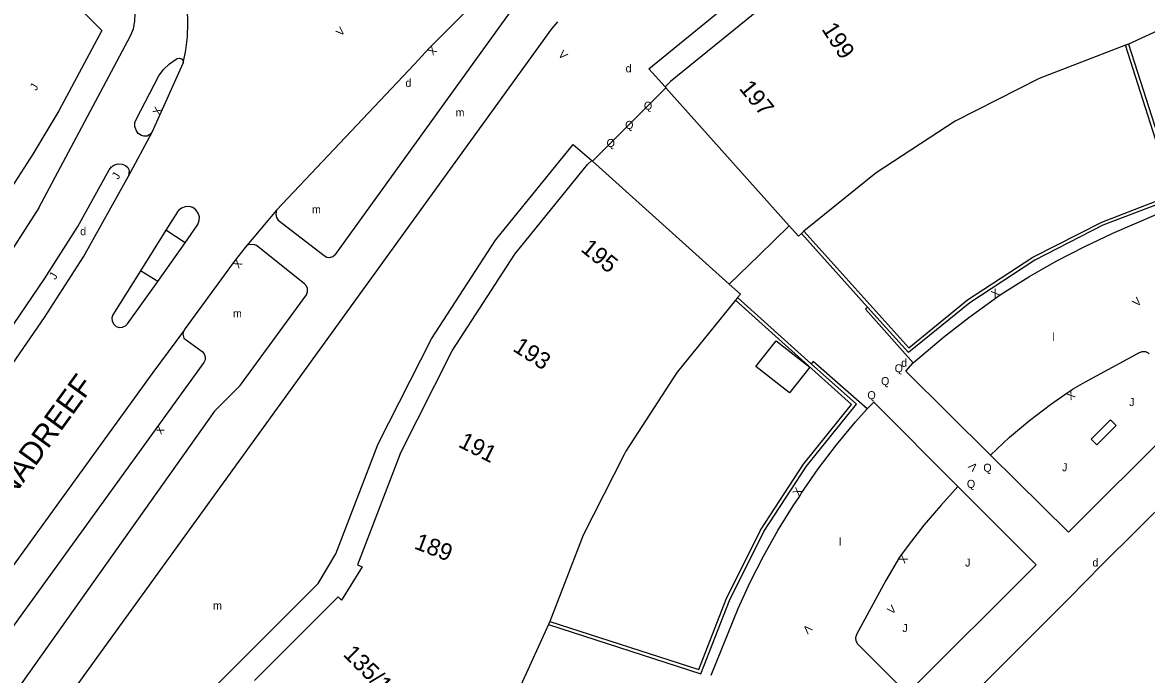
# Model space of a CAD drawing. Extents: x 134999 to 136502, y 457398 to 459002.
# Drawn here: x 135644.5 to 135714.7, y 458643.5 to 458684.2 of the extents above; entities that cross this region are included whole.
import ezdxf

# ---------------------------------------------------------------- set-up
doc = ezdxf.new("R2010")
doc.units = 0
for name, color, linetype in [('RI_DGTB_2', 7, 'Continuous'), ('RI_DGTB_29', 7, 'Continuous'), ('RI_DGTB_30', 7, 'Continuous'), ('RI_DGTB_31', 7, 'Continuous'), ('RI_DGTB_32', 7, 'Continuous'), ('RI_DGTB_36', 7, 'Continuous'), ('RI_DGTB_37', 7, 'Continuous'), ('RI_DGTB_43', 7, 'Continuous'), ('RI_DGTB_53', 7, 'Continuous'), ('RI_DGTB_54', 7, 'Continuous'), ('RI_DGTB_6', 7, 'Continuous'), ('RI_DGTB_7', 7, 'Continuous')]:
    doc.layers.add(name, color=color, linetype=linetype)

msp = doc.modelspace()

# ---------------------------------------------------------------- linework, layer by layer
at = {"layer": 'RI_DGTB_2'}
for p, q in [((135713.34, 458682.799), (135707.94, 458680.73)), ((135713.534, 458682.873), (135713.34, 458682.799)), ((135707.94, 458680.73), (135702.7, 458678.06)), ((135684.63, 458680.15), (135692.335, 458671.534)), ((135702.7, 458678.06), (135697.77, 458674.84)), ((135680.053, 458675.562), (135688.595, 458667.875)), ((135697.77, 458674.84), (135693.252, 458671.2)), ((135693.252, 458671.2), (135693.096, 458671.056)), ((135671.29, 458663.71), (135675.21, 458669.76)), ((135689.107, 458667.042), (135688.973, 458666.876)), ((135668.03, 458657.28), (135671.29, 458663.71)), ((135679.368, 458651.936), (135677.385, 458646.815)), ((135677.385, 458646.815), (135677.304, 458646.622)), ((135677.304, 458646.622), (135675.58, 458642.84))]:
    msp.add_line(p, q, dxfattribs=at)
for points in [[(135723.381, 458689.929), (135720.83, 458687.38), (135717.41, 458684.67), (135713.534, 458682.873)], [(135690.41, 458684.99), (135684.93, 458680.53), (135684.58, 458680.21)], [(135682.417, 458677.931), (135684.63, 458680.15)], [(135684.58, 458680.21), (135684.63, 458680.15)], [(135680.053, 458675.562), (135682.417, 458677.931)], [(135675.21, 458669.76), (135679.73, 458675.36), (135680, 458675.61)], [(135680, 458675.61), (135680.053, 458675.562)], [(135692.335, 458671.534), (135690.465, 458669.704)], [(135692.335, 458671.534), (135692.92, 458670.88), (135693.096, 458671.056)], [(135690.465, 458669.704), (135688.595, 458667.875)], [(135688.595, 458667.875), (135689.292, 458667.25), (135689.107, 458667.042)], [(135688.973, 458666.876), (135685.33, 458662.38), (135685.129, 458662.071)], [(135685.129, 458662.071), (135682.13, 458657.46), (135682.021, 458657.245)], [(135668.03, 458657.28), (135665.37, 458650.36), (135665.67, 458650.23), (135664.37, 458648.14)], [(135682.021, 458657.245), (135679.47, 458652.2), (135679.368, 458651.936)], [(135658.948, 458643.131), (135664.16, 458648.35), (135664.37, 458648.14)]]:
    msp.add_lwpolyline(points, dxfattribs=at)
at = {"layer": 'RI_DGTB_32'}
msp.add_lwpolyline([(135712.408, 458659.411), (135711.198, 458658.211), (135711.55, 458657.856), (135712.76, 458659.056), (135712.408, 458659.411)], dxfattribs=at)
at = {"layer": 'RI_DGTB_53'}
for p, q in [((135675.872, 458686.229), (135663.971, 458669.744)), ((135645.476, 458672.659), (135651.201, 458683.382)), ((135651.543, 458678.177), (135652.962, 458680.891)), ((135651.072, 458674.622), (135652.546, 458677.373)), ((135647.92, 458671.476), (135649.866, 458675.019)), ((135648.257, 458669.585), (135651.072, 458674.622)), ((135645.476, 458672.659), (135642.899, 458668.647)), ((135654.142, 458672.4), (135653.411, 458671.258)), ((135660.317, 458672.504), (135658.362, 458670.178)), ((135645.822, 458668.212), (135647.92, 458671.476)), ((135654.62, 458670.472), (135653.411, 458671.258)), ((135654.62, 458670.472), (135655.409, 458671.62)), ((135660.425, 458671.89), (135663.3, 458669.666)), ((135652.898, 458668.046), (135654.62, 458670.472)), ((135662.059, 458667.906), (135659.074, 458670.289)), ((135645.829, 458665.812), (135648.257, 458669.585)), ((135652.898, 458668.046), (135651.828, 458668.709)), ((135651.006, 458665.398), (135652.898, 458668.046)), ((135658.057, 458661.552), (135662.195, 458667.225)), ((135654.506, 458664.953), (135652.596, 458662.373)), ((135654.54, 458664.503), (135655.665, 458663.685)), ((135652.596, 458662.373), (135632.11, 458634.107)), ((135658.057, 458661.552), (135656.451, 458659.954)), ((135709.776, 458652.386), (135717.88, 458660.48)), ((135709.776, 458652.386), (135704.9, 458657.21)), ((135718.54, 458657), (135711.91, 458650.39)), ((135707.76, 458650.35), (135702.87, 458655.25)), ((135707.76, 458650.35), (135699.71, 458642.33)), ((135709.77, 458648.24), (135711.91, 458650.39)), ((135703.22, 458641.68), (135709.77, 458648.24)), ((135696.64, 458645.39), (135699.71, 458642.33))]:
    msp.add_line(p, q, dxfattribs=at)
for points in [[(135674.962, 458687.747), (135669.859, 458682.615), (135668.929, 458681.622), (135660.317, 458672.504)], [(135654.489, 458681.681), (135654.663, 458682.502), (135654.759, 458683.336), (135654.774, 458684.175), (135654.764, 458685.053), (135654.634, 458685.585), (135654.499, 458686.117)], [(135651.201, 458683.382), (135651.377, 458683.837), (135651.475, 458684.315), (135651.495, 458684.803), (135651.434, 458685.288), (135651.343, 458685.625)], [(135617.018, 458600), (135648.58, 458643.82), (135677.513, 458683.819), (135677.89, 458684.273)], [(135652.962, 458680.891), (135653.27, 458681.294), (135653.637, 458681.644), (135654.054, 458681.933), (135654.12, 458681.97)], [(135654.12, 458681.97), (135654.259, 458681.998), (135654.392, 458681.949), (135654.479, 458681.836), (135654.495, 458681.788), (135654.489, 458681.681)], [(135652.546, 458677.373), (135653.115, 458678.621), (135654.489, 458681.681)], [(135651.887, 458677.16), (135651.687, 458677.301), (135651.543, 458677.498), (135651.469, 458677.731), (135651.475, 458677.976), (135651.543, 458678.177)], [(135652.546, 458677.373), (135652.415, 458677.22), (135652.237, 458677.13), (135652.037, 458677.116), (135651.887, 458677.16)], [(135649.866, 458675.019), (135650.005, 458675.204), (135650.203, 458675.337), (135650.433, 458675.397), (135650.67, 458675.379), (135650.878, 458675.29)], [(135650.878, 458675.29), (135651.03, 458675.173), (135651.123, 458675.005), (135651.072, 458674.622)], [(135655.409, 458671.62), (135655.495, 458671.851), (135655.501, 458672.094), (135655.429, 458672.326), (135655.286, 458672.523), (135655.087, 458672.663), (135654.854, 458672.731), (135654.611, 458672.72), (135654.384, 458672.632), (135654.198, 458672.475), (135654.142, 458672.4)], [(135700.08, 458662.97), (135701.97, 458664.57), (135703.561, 458665.811), (135705.36, 458667.12), (135705.628, 458667.296), (135707.3, 458668.342), (135709.013, 458669.319), (135710.764, 458670.225), (135712.55, 458671.06), (135716.597, 458672.808)], [(135660.317, 458672.504), (135660.267, 458672.249), (135660.309, 458672.055), (135660.425, 458671.89)], [(135653.411, 458671.258), (135651.828, 458668.709)], [(135658.362, 458670.178), (135657.673, 458669.289), (135654.619, 458665.123)], [(135658.536, 458670.333), (135658.362, 458670.178)], [(135659.074, 458670.289), (135658.88, 458670.366), (135658.536, 458670.333)], [(135663.3, 458669.666), (135663.464, 458669.572), (135663.653, 458669.554), (135663.832, 458669.615), (135663.971, 458669.743), (135663.971, 458669.744)], [(135651.828, 458668.709), (135650.104, 458665.968)], [(135662.195, 458667.225), (135662.262, 458667.415), (135662.251, 458667.617), (135662.163, 458667.801), (135662.059, 458667.906)], [(135700.08, 458662.97), (135697.1, 458666.33), (135697.233, 458666.448)], [(135650.104, 458665.968), (135650.042, 458665.775), (135650.058, 458665.569), (135650.15, 458665.385), (135650.305, 458665.25), (135650.5, 458665.182), (135650.706, 458665.194), (135650.892, 458665.282), (135651.006, 458665.398)], [(135654.506, 458664.953), (135654.474, 458664.764), (135654.54, 458664.503)], [(135654.619, 458665.123), (135654.506, 458664.953)], [(135655.665, 458663.685), (135655.8, 458663.538), (135655.866, 458663.351), (135655.855, 458663.152), (135655.776, 458662.987)], [(135704.9, 458657.21), (135706.097, 458658.321), (135707.347, 458659.372), (135708.647, 458660.36), (135709.76, 458661.13), (135710.07, 458661.35), (135710.79, 458661.77), (135714.21, 458663.61), (135714.386, 458663.683), (135714.577, 458663.678), (135714.749, 458663.597), (135714.82, 458663.53)], [(135655.776, 458662.987), (135641.69, 458643.53), (135634.95, 458634.27), (135634.761, 458634.286)], [(135697.2, 458660.1), (135693.83, 458663.06), (135693.704, 458662.916)], [(135704.9, 458657.21), (135699.619, 458662.447), (135700.08, 458662.97)], [(135687.459, 458643.472), (135689.15, 458647.62), (135689.901, 458649.28), (135690.725, 458650.904), (135691.619, 458652.492), (135692.582, 458654.038), (135692.99, 458654.65), (135693.08, 458654.81), (135694.148, 458656.349), (135695.281, 458657.842), (135696.477, 458659.285), (135697.2, 458660.1)], [(135702.87, 458655.25), (135697.62, 458660.511), (135697.2, 458660.1)], [(135702.87, 458655.25), (135701.81, 458654.07), (135700.753, 458652.843), (135699.758, 458651.565), (135699.23, 458650.83), (135698.37, 458649.38), (135696.53, 458646), (135696.475, 458645.806), (135696.5, 458645.607), (135696.599, 458645.432), (135696.64, 458645.39)]]:
    msp.add_lwpolyline(points, dxfattribs=at)
at = {"layer": 'RI_DGTB_54'}
for p, q in [((135693.096, 458671.056), (135697.233, 458666.448)), ((135689.107, 458667.042), (135693.704, 458662.916)), ((135656.451, 458659.954), (135637.02, 458632.59))]:
    msp.add_line(p, q, dxfattribs=at)
for points in [[(135637.151, 458696.074), (135649.413, 458683.735), (135646.724, 458678.704), (135645.1, 458675.996), (135637.963, 458664.936), (135630.987, 458655.167), (135624.499, 458645.962)], [(135693.252, 458671.2), (135699.8, 458663.91), (135703.48, 458666.9), (135707.55, 458669.58), (135711.85, 458671.76), (135716.31, 458673.48), (135713.34, 458682.799)], [(135713.534, 458682.873), (135716.59, 458673.34), (135711.93, 458671.56), (135707.67, 458669.38), (135703.62, 458666.72), (135699.78, 458663.61), (135697.233, 458666.448)], [(135628.856, 458644.113), (135631.859, 458648.382), (135634.642, 458652.207), (135640.839, 458660.894), (135645.822, 458668.212)], [(135677.385, 458646.815), (135686.69, 458643.82), (135688.4, 458648.21), (135690.55, 458652.53), (135693.23, 458656.64), (135696.23, 458660.36), (135688.973, 458666.876)], [(135630.313, 458643.923), (135642.275, 458660.67), (135645.829, 458665.812)], [(135677.304, 458646.622), (135686.81, 458643.54), (135688.6, 458648.13), (135690.75, 458652.43), (135693.41, 458656.52), (135696.53, 458660.38), (135693.704, 458662.916)]]:
    msp.add_lwpolyline(points, dxfattribs=at)
at = {"layer": 'RI_DGTB_6'}
msp.add_lwpolyline([(135692.353, 458661.092), (135690.249, 458662.75), (135691.512, 458664.353), (135693.616, 458662.696), (135692.353, 458661.092)], dxfattribs=at)
at = {"layer": 'RI_DGTB_7'}
for points in [[(135684.58, 458680.21), (135683.57, 458681.34), (135689.54, 458686.22), (135695.71, 458690.21), (135701.952, 458693.411)], [(135639.431, 458625.719), (135639.43, 458625.72), (135662.91, 458649.2), (135664.02, 458651.05), (135666.67, 458657.91), (135670, 458664.47), (135674, 458670.63), (135678.85, 458676.6), (135680, 458675.61)]]:
    msp.add_lwpolyline(points, dxfattribs=at)

# ---------------------------------------------------------------- texts
at = {"layer": 'RI_DGTB_29'}
for p in [(135682.12, 458681.11), (135668.37, 458680.21), (135648.06, 458670.94), (135699.33, 458662.72), (135711.27, 458650.25)]:
    msp.add_text('d', height=0.5, rotation=359.99963, dxfattribs=at).set_placement(p)
at = {"layer": 'RI_DGTB_30'}
for s, rotation, p in [('V', 46.39701, (135664.339, 458683.327)), ('X', 225.163, (135670.035, 458682.792)), ('V', 314.34091, (135677.872, 458682.19)), ('X', 65.48015, (135653.011, 458678.394)), ('X', 232.21263, (135657.826, 458669.487)), ('X', 33.14738, (135705.151, 458666.983)), ('V', 43.63589, (135714.062, 458666.438)), ('X', 215.60878, (135709.963, 458661.276)), ('X', 234.07184, (135652.957, 458659.102)), ('V', 134.32475, (135704.149, 458656.491)), ('X', 57.50906, (135692.946, 458654.599)), ('X', 236.13792, (135699.369, 458651.038)), ('V', 43.72679, (135698.752, 458647.227)), ('V', 224.99913, (135693.461, 458646.664))]:
    msp.add_text(s, height=0.5, rotation=rotation, dxfattribs=at).set_placement(p)
at = {"layer": 'RI_DGTB_31'}
for s, rotation, p in [('J', 59.15137, (135645.307, 458679.932)), ('Q', 359.99963, (135683.26, 458678.78)), ('Q', 359.99963, (135682.09, 458677.58)), ('Q', 359.99963, (135680.93, 458676.45)), ('J', 59.15137, (135650.423, 458674.38)), ('J', 59.15137, (135646.505, 458668.126)), ('Q', 359.99963, (135698.92, 458662.38)), ('Q', 359.99963, (135698.07, 458661.58)), ('Q', 359.99963, (135697.22, 458660.7)), ('J', 359.99963, (135713.57, 458660.27)), ('Q', 359.99963, (135704.46, 458656.17)), ('J', 359.99963, (135709.37, 458656.2)), ('Q', 359.99963, (135703.43, 458655.16)), ('J', 359.99963, (135703.32, 458650.25)), ('J', 359.99963, (135699.4, 458646.16))]:
    msp.add_text(s, height=0.5, rotation=rotation, dxfattribs=at).set_placement(p)
at = {"layer": 'RI_DGTB_36'}
for s, rotation, p in [('199', 302.917, (135694.327, 458683.813)), ('197', 309.141, (135689.166, 458680.095)), ('195', 321.0915, (135679.259, 458669.989)), ('193', 327.0594, (135675.015, 458663.758)), ('191', 333.115, (135671.617, 458657.757)), ('189', 338.9735, (135668.858, 458651.392)), ('135/187', 315.0363, (135664.423, 458644.716))]:
    msp.add_text(s, height=1.054, rotation=rotation, dxfattribs=at).set_placement(p)
at = {"layer": 'RI_DGTB_37'}
msp.add_text('PARANADREEF', height=1.4, rotation=54.00418, dxfattribs=at).set_placement((135640.719, 458650.22))
at = {"layer": 'RI_DGTB_43'}
for s, p in [('m', (135671.5, 458678.356)), ('m', (135662.529, 458672.301)), ('m', (135657.595, 458665.806)), ('l', (135708.757, 458664.34)), ('l', (135695.436, 458651.545)), ('m', (135656.353, 458647.563))]:
    msp.add_text(s, height=0.5, dxfattribs=at).set_placement(p)

doc.saveas('drawing.dxf')
